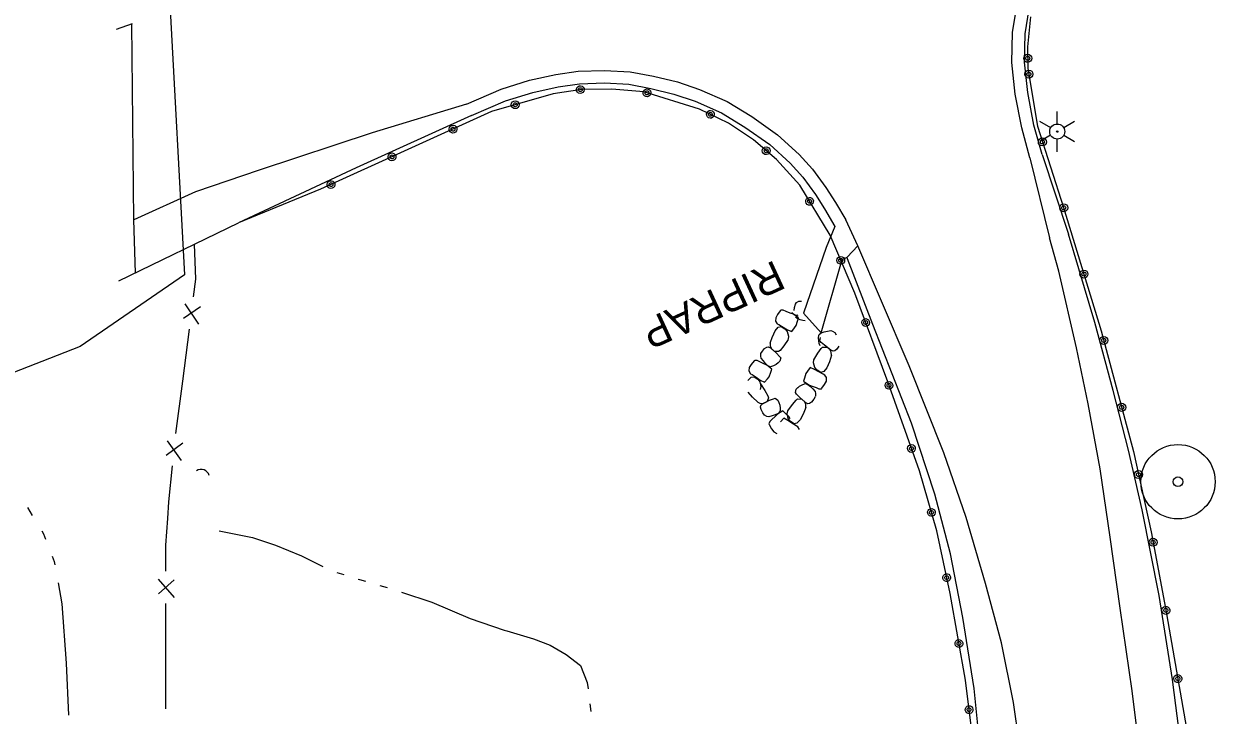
# Model space of a CAD drawing. Extents: x 589250 to 1188077, y 162953 to 363065.
# Drawn here: x 594086.3 to 594322.9, y 188260.3 to 188397.6 of the extents above; entities that cross this region are included whole.
import ezdxf

# ---------------------------------------------------------------- set-up
doc = ezdxf.new("R2010")
doc.units = 0
for name, color, linetype in [('E_AREA', 7, 'Continuous'), ('E_BMGRD_P', 7, 'Continuous'), ('E_DRN', 7, 'Continuous'), ('E_DRN_RipRap', 7, 'Continuous'), ('E_DRN_RipRap_Text', 7, 'Continuous'), ('E_FEN_P', 7, 'Continuous'), ('E_LTG', 7, 'Continuous'), ('E_MAP_PassPoints', 7, 'Continuous'), ('E_RDWY', 7, 'Continuous'), ('E_RDWY_C_and_G', 7, 'Continuous'), ('E_RDWY_Gravel', 7, 'Continuous'), ('E_WAL', 7, 'Continuous'), ('E_WTR_FlowLine', 7, 'Continuous')]:
    doc.layers.add(name, color=color, linetype=linetype)

msp = doc.modelspace()

# ---------------------------------------------------------------- linework, layer by layer
at = {"layer": 'E_AREA'}
for p, q in [((594114.92, 188408.89), (594118.2, 188347.73)), ((594118.2, 188347.73), (594097.47, 188333.55)), ((594097.47, 188333.55), (594080.03, 188326.7))]:
    msp.add_line(p, q, dxfattribs=at)
at = {"layer": 'E_BMGRD_P'}
for p, q in [((594286.22, 188399), (594285.59, 188393.04)), ((594285.59, 188393.04), (594285.69, 188388.74)), ((594285.69, 188388.74), (594287.55, 188377.26)), ((594191.39, 188383.72), (594179.19, 188380.17)), ((594197.11, 188384.57), (594191.39, 188383.72)), ((594203.03, 188384.63), (594197.11, 188384.57)), ((594209.39, 188384.1), (594203.03, 188384.63)), ((594220.48, 188380.67), (594209.39, 188384.1)), ((594179.19, 188380.17), (594145.2, 188364.74)), ((594226.2, 188377.89), (594220.48, 188380.67)), ((594231.21, 188374.55), (594226.2, 188377.89)), ((594287.55, 188377.26), (594292.77, 188361.13)), ((594235.74, 188370.65), (594231.21, 188374.55)), ((594240.4, 188365.57), (594235.74, 188370.65)), ((594145.2, 188364.74), (594128.94, 188358.11)), ((594246.39, 188355.63), (594240.4, 188365.57)), ((594292.77, 188361.13), (594300.23, 188336.67)), ((594251.3, 188344.09), (594246.39, 188355.63)), ((594257.85, 188326.52), (594251.3, 188344.09)), ((594300.23, 188336.67), (594306.62, 188312.69)), ((594264.14, 188308.83), (594257.85, 188326.52)), ((594306.62, 188312.69), (594310.15, 188296.71)), ((594267.58, 188296.94), (594264.14, 188308.83)), ((594270.22, 188284.47), (594267.58, 188296.94)), ((594310.15, 188296.71), (594313, 188281.58)), ((594273.28, 188267.26), (594270.22, 188284.47)), ((594313, 188281.58), (594317.7, 188254.8)), ((594274.91, 188254.13), (594273.28, 188267.26))]:
    msp.add_line(p, q, dxfattribs=at)
for centre, radius in [((594285.87, 188387.61), 0.801), ((594285.87, 188387.61), 0.404), ((594288.55, 188374.15), 0.801), ((594288.55, 188374.15), 0.404), ((594292.79, 188361.07), 0.801), ((594292.79, 188361.07), 0.404), ((594296.8, 188347.91), 0.801), ((594296.8, 188347.91), 0.404), ((594300.74, 188334.74), 0.801), ((594300.74, 188334.74), 0.404), ((594304.29, 188321.45), 0.801), ((594304.29, 188321.45), 0.404), ((594307.63, 188308.11), 0.801), ((594307.63, 188308.11), 0.404), ((594310.53, 188294.67), 0.801), ((594310.53, 188294.67), 0.404)]:
    msp.add_circle(centre, radius, dxfattribs=at)
for centre, major_axis, ratio in [((594285.64, 188390.75), (-0.018, 0.793), 0.999999), ((594285.64, 188390.75), (-0.009, 0.399), 0.999999), ((594196.8, 188384.53), (0.731, 0.256), 0.999815), ((594196.8, 188384.53), (0.368, 0.129), 0.999815), ((594210.04, 188383.89), (0.746, -0.209), 0.99769), ((594210.04, 188383.89), (0.376, -0.105), 0.99769), ((594183.87, 188381.53), (0.548, -0.547), 0.999984), ((594183.87, 188381.53), (0.276, -0.276), 0.999984), ((594222.62, 188379.63), (0.697, -0.339), 0.996631), ((594222.62, 188379.63), (0.351, -0.171), 0.996631), ((594171.51, 188376.69), (0.738, 0.236), 0.999896), ((594171.51, 188376.68), (0.372, 0.119), 0.999896), ((594159.4, 188371.18), (0.738, 0.236), 0.999896), ((594159.4, 188371.18), (0.372, 0.119), 0.999896), ((594233.71, 188372.4), (0.569, -0.526), 0.994864), ((594233.71, 188372.4), (0.287, -0.265), 0.994864), ((594147.29, 188365.68), (0.738, 0.236), 0.999896), ((594147.29, 188365.68), (0.372, 0.119), 0.999896), ((594242.32, 188362.37), (0.39, -0.67), 0.99331), ((594242.32, 188362.37), (0.196, -0.337), 0.99331), ((594248.52, 188350.63), (0.303, -0.713), 0.992992), ((594248.52, 188350.63), (0.153, -0.359), 0.992992), ((594253.46, 188338.29), (0.264, -0.729), 0.992944), ((594253.46, 188338.29), (0.133, -0.367), 0.992944), ((594258.09, 188325.82), (0.266, -0.728), 0.992935), ((594258.09, 188325.82), (0.134, -0.366), 0.992935), ((594262.55, 188313.28), (0.266, -0.728), 0.992935), ((594262.55, 188313.28), (0.134, -0.366), 0.992935), ((594266.52, 188300.59), (0.215, -0.744), 0.992931), ((594266.52, 188300.59), (0.109, -0.375), 0.992931), ((594269.55, 188287.65), (0.171, -0.756), 0.992991), ((594269.55, 188287.65), (0.086, -0.381), 0.992991), ((594313.07, 188281.15), (0.688, 0.41), 0.999997), ((594313.07, 188281.15), (0.347, 0.206), 0.999997), ((594271.98, 188274.57), (0.12, -0.765), 0.993042), ((594271.98, 188274.57), (0.06, -0.386), 0.993042), ((594315.45, 188267.6), (0.688, 0.41), 0.999997), ((594315.45, 188267.6), (0.347, 0.206), 0.999997), ((594274, 188261.43), (0.095, -0.769), 0.993159), ((594274, 188261.43), (0.048, -0.387), 0.993159)]:
    msp.add_ellipse(centre, major_axis=major_axis, ratio=ratio, dxfattribs=at)
at = {"layer": 'E_DRN'}
msp.add_arc((594121.51, 188307.45), 1.68, 16.7803, 123.0405, dxfattribs=at)
at = {"layer": 'E_DRN_RipRap'}
for p, q in [((594236.63, 188340.72), (594236.5, 188340.64)), ((594237.1, 188340.74), (594236.63, 188340.72)), ((594237.68, 188340.5), (594237.1, 188340.74)), ((594239.23, 188340.66), (594239.36, 188341.28)), ((594239.36, 188341.28), (594239.51, 188341.95)), ((594239.51, 188341.95), (594239.75, 188342.24)), ((594239.75, 188342.24), (594240.19, 188342.51)), ((594240.19, 188342.51), (594240.73, 188342.55)), ((594235.62, 188339.23), (594235.55, 188338.54)), ((594235.55, 188338.54), (594235.9, 188338.01)), ((594235.96, 188339.88), (594235.62, 188339.23)), ((594236.5, 188340.64), (594235.96, 188339.88)), ((594238.47, 188340.18), (594237.68, 188340.5)), ((594239.11, 188339.94), (594238.47, 188340.18)), ((594239.29, 188339.85), (594238.78, 188340.28)), ((594240.14, 188339.21), (594239.11, 188339.94)), ((594239.83, 188339.69), (594239.29, 188339.85)), ((594239.89, 188339.09), (594239.52, 188339.36)), ((594239.66, 188337.67), (594239.93, 188338.59)), ((594240, 188339.74), (594239.83, 188339.69)), ((594240.45, 188338.83), (594239.89, 188339.09)), ((594239.93, 188338.59), (594240.14, 188339.21)), ((594240.96, 188338.68), (594240.45, 188338.83)), ((594241.44, 188338.64), (594240.96, 188338.68)), ((594234.95, 188335.43), (594235.49, 188336.62)), ((594235.49, 188336.62), (594236.1, 188337.34)), ((594235.9, 188338.01), (594236.24, 188337.87)), ((594236.1, 188337.34), (594236.68, 188337.48)), ((594236.24, 188337.87), (594237.11, 188337.4)), ((594236.68, 188337.48), (594237.42, 188337.04)), ((594237.11, 188337.4), (594237.92, 188336.87)), ((594237.42, 188337.04), (594237.87, 188336.52)), ((594237.87, 188336.52), (594238.15, 188335.6)), ((594237.92, 188336.87), (594238.79, 188336.51)), ((594238.79, 188336.51), (594239.36, 188337.22)), ((594239.36, 188337.22), (594239.66, 188337.67)), ((594244.22, 188335.89), (594244.61, 188336.26)), ((594244.61, 188336.26), (594245.23, 188336.47)), ((594245.23, 188336.47), (594245.85, 188336.59)), ((594245.85, 188336.59), (594246.53, 188336.71)), ((594246.53, 188336.71), (594246.9, 188336.61)), ((594246.9, 188336.61), (594247.35, 188336.31)), ((594247.35, 188336.31), (594247.63, 188335.84)), ((594234.48, 188334.21), (594234.99, 188335.55)), ((594234.48, 188334.21), (594234.5, 188333.64)), ((594234.5, 188333.64), (594234.75, 188333.08)), ((594237.19, 188333.66), (594236.45, 188332.77)), ((594238.06, 188334.91), (594237.19, 188333.66)), ((594238.15, 188335.6), (594238.05, 188334.99)), ((594244.12, 188335.27), (594244.19, 188335.71)), ((594244.14, 188334.66), (594244.12, 188335.27)), ((594244.24, 188334.14), (594244.14, 188334.66)), ((594244.19, 188335.71), (594244.22, 188335.89)), ((594244.42, 188333.69), (594244.24, 188334.14)), ((594244.38, 188334.63), (594244.52, 188335.3)), ((594244.65, 188334.35), (594244.38, 188334.63)), ((594245.27, 188333.78), (594244.65, 188334.35)), ((594246.54, 188332.8), (594245.27, 188333.78)), ((594232.62, 188331.61), (594232.67, 188332.13)), ((594232.71, 188331.23), (594232.62, 188331.61)), ((594232.67, 188332.13), (594232.95, 188332.59)), ((594233.14, 188330.68), (594232.71, 188331.23)), ((594232.95, 188332.59), (594233.39, 188333.15)), ((594233.39, 188333.15), (594233.81, 188333.43)), ((594233.81, 188333.43), (594234.13, 188333.48)), ((594234.13, 188333.48), (594234.57, 188333.24)), ((594234.57, 188333.24), (594235.77, 188332.18)), ((594234.75, 188333.08), (594235.33, 188332.56)), ((594236.16, 188332.51), (594235.33, 188332.56)), ((594235.77, 188332.18), (594236.35, 188331.57)), ((594236.45, 188332.77), (594236.16, 188332.51)), ((594236.35, 188331.57), (594236.61, 188331.27)), ((594236.61, 188331.27), (594236.42, 188330.62)), ((594243.17, 188330.87), (594243.96, 188332.19)), ((594243.96, 188332.19), (594244.63, 188333.14)), ((594244.63, 188333.14), (594244.91, 188333.42)), ((594244.91, 188333.42), (594245.74, 188333.43)), ((594246.35, 188332.95), (594245.74, 188333.43)), ((594246.69, 188331.84), (594246.27, 188330.46)), ((594246.64, 188332.41), (594246.35, 188332.95)), ((594246.99, 188332.6), (594246.54, 188332.8)), ((594246.69, 188331.84), (594246.64, 188332.41)), ((594247.31, 188332.68), (594246.99, 188332.6)), ((594247.71, 188332.99), (594247.31, 188332.68)), ((594248.11, 188333.59), (594247.71, 188332.99)), ((594230.35, 188329.35), (594230.24, 188328.67)), ((594230.72, 188329.97), (594230.35, 188329.35)), ((594231.3, 188330.69), (594230.72, 188329.97)), ((594231.43, 188330.76), (594231.3, 188330.69)), ((594231.9, 188330.74), (594231.43, 188330.76)), ((594232.46, 188330.47), (594231.9, 188330.74)), ((594233.24, 188330.1), (594232.46, 188330.47)), ((594233.55, 188330.18), (594233.14, 188330.68)), ((594233.86, 188329.82), (594233.24, 188330.1)), ((594234.04, 188329.71), (594233.55, 188330.18)), ((594234.85, 188329.03), (594233.86, 188329.82)), ((594234.56, 188329.52), (594234.04, 188329.71)), ((594234.73, 188329.57), (594234.56, 188329.52)), ((594234.61, 188328.43), (594234.85, 188329.03)), ((594235.16, 188329.69), (594234.73, 188329.57)), ((594235.7, 188329.96), (594235.16, 188329.69)), ((594236.11, 188330.28), (594235.7, 188329.96)), ((594236.42, 188330.62), (594236.11, 188330.28)), ((594242.45, 188329.35), (594241.89, 188328.63)), ((594243.32, 188329), (594242.45, 188329.35)), ((594243.08, 188330.26), (594243.17, 188330.87)), ((594243.37, 188329.34), (594243.08, 188330.26)), ((594244.14, 188328.48), (594243.32, 188329)), ((594243.82, 188328.83), (594243.37, 188329.34)), ((594245.74, 188329.27), (594245.15, 188328.54)), ((594246.27, 188330.46), (594245.74, 188329.27)), ((594230.08, 188326.77), (594230.72, 188327.45)), ((594230.24, 188328.67), (594230.56, 188328.13)), ((594230.56, 188328.13), (594230.89, 188327.96)), ((594230.72, 188327.45), (594231.31, 188327.54)), ((594230.89, 188327.96), (594231.73, 188327.44)), ((594231.31, 188327.54), (594232.03, 188327.06)), ((594231.73, 188327.44), (594232.51, 188326.86)), ((594232.03, 188327.06), (594232.44, 188326.52)), ((594232.44, 188326.52), (594232.67, 188325.59)), ((594232.51, 188326.86), (594233.36, 188326.45)), ((594233.36, 188326.45), (594233.97, 188327.12)), ((594233.97, 188327.12), (594234.29, 188327.54)), ((594234.29, 188327.54), (594234.61, 188328.43)), ((594241.33, 188327.26), (594241.13, 188326.65)), ((594241.13, 188326.65), (594242.17, 188325.93)), ((594241.59, 188328.19), (594241.33, 188327.26)), ((594241.89, 188328.63), (594241.59, 188328.19)), ((594244.57, 188328.4), (594243.82, 188328.83)), ((594245.01, 188328.01), (594244.14, 188328.48)), ((594245.15, 188328.54), (594244.57, 188328.4)), ((594245.35, 188327.87), (594245.01, 188328.01)), ((594245.31, 188326.01), (594245.65, 188326.66)), ((594245.71, 188327.35), (594245.35, 188327.87)), ((594245.65, 188326.66), (594245.71, 188327.35)), ((594230.99, 188323.47), (594230.14, 188324.49)), ((594232.67, 188325.59), (594232.54, 188324.99)), ((594232.6, 188326.11), (594233.47, 188324.79)), ((594233.47, 188324.79), (594234.05, 188323.75)), ((594239.5, 188324.4), (594239.69, 188325.05)), ((594239.75, 188324.1), (594239.5, 188324.4)), ((594239.69, 188325.05), (594240.01, 188325.4)), ((594239.96, 188325.3), (594240.35, 188325.65)), ((594240.35, 188325.65), (594240.86, 188325.95)), ((594240.86, 188325.95), (594241.29, 188326.12)), ((594241.29, 188326.12), (594241.45, 188326.17)), ((594241.45, 188326.17), (594241.99, 188326.02)), ((594241.99, 188326.02), (594242.5, 188325.59)), ((594242.17, 188325.93), (594242.81, 188325.69)), ((594242.5, 188325.59), (594242.94, 188325.11)), ((594242.81, 188325.69), (594243.61, 188325.38)), ((594242.94, 188325.11), (594243.41, 188324.59)), ((594243.41, 188324.59), (594243.53, 188324.22)), ((594243.53, 188324.22), (594243.51, 188323.69)), ((594243.61, 188325.38), (594244.19, 188325.14)), ((594244.19, 188325.14), (594244.66, 188325.16)), ((594244.66, 188325.16), (594244.78, 188325.25)), ((594244.78, 188325.25), (594245.31, 188326.01)), ((594232.07, 188322.45), (594230.99, 188323.47)), ((594232.07, 188322.45), (594232.6, 188322.24)), ((594232.57, 188321.51), (594232.63, 188321.83)), ((594232.6, 188322.24), (594233.2, 188322.26)), ((594232.63, 188321.83), (594232.99, 188322.16)), ((594232.99, 188322.16), (594234.37, 188322.86)), ((594233.2, 188322.26), (594233.87, 188322.6)), ((594234.19, 188323.36), (594233.87, 188322.6)), ((594234.05, 188323.75), (594234.19, 188323.36)), ((594234.37, 188322.86), (594235.13, 188323.17)), ((594235.13, 188323.17), (594235.48, 188323.29)), ((594235.48, 188323.29), (594236.03, 188322.86)), ((594236.03, 188322.86), (594236.24, 188322.42)), ((594236.24, 188322.42), (594236.4, 188321.91)), ((594236.4, 188321.91), (594236.47, 188321.3)), ((594238.01, 188320.75), (594238.9, 188322)), ((594238.9, 188322), (594239.64, 188322.89)), ((594239.64, 188322.89), (594239.94, 188323.15)), ((594240.33, 188323.48), (594239.75, 188324.1)), ((594239.94, 188323.15), (594240.77, 188323.1)), ((594241.53, 188322.42), (594240.33, 188323.48)), ((594241.35, 188322.58), (594240.77, 188323.1)), ((594241.6, 188322.02), (594241.35, 188322.58)), ((594241.96, 188322.18), (594241.53, 188322.42)), ((594241.61, 188321.45), (594241.6, 188322.02)), ((594242.29, 188322.23), (594241.96, 188322.18)), ((594242.71, 188322.51), (594242.29, 188322.23)), ((594243.15, 188323.08), (594242.71, 188322.51)), ((594243.44, 188323.53), (594243.15, 188323.08)), ((594232.69, 188321), (594232.57, 188321.51)), ((594233.07, 188320.37), (594232.69, 188321)), ((594233.39, 188319.92), (594233.07, 188320.37)), ((594233.86, 188319.66), (594233.39, 188319.92)), ((594234.24, 188319.6), (594233.86, 188319.66)), ((594234.89, 188319.79), (594234.24, 188319.6)), ((594235.46, 188319.65), (594234.86, 188319.06)), ((594235.49, 188319.97), (594234.89, 188319.79)), ((594235.93, 188320.12), (594235.46, 188319.65)), ((594236.08, 188320.25), (594235.49, 188319.97)), ((594236.99, 188320.74), (594235.93, 188320.12)), ((594236.43, 188320.66), (594236.08, 188320.25)), ((594236.45, 188320.84), (594236.43, 188320.66)), ((594236.47, 188321.3), (594236.45, 188320.84)), ((594237.46, 188320.28), (594236.99, 188320.74)), ((594238.18, 188319.62), (594237.46, 188320.28)), ((594237.88, 188320.14), (594238.01, 188320.75)), ((594238.1, 188319.21), (594237.88, 188320.14)), ((594238.46, 188319.14), (594238.18, 188319.62)), ((594241.08, 188320.1), (594240.47, 188318.95)), ((594241.61, 188321.45), (594241.08, 188320.1)), ((594234.43, 188318.64), (594234.26, 188318.2)), ((594234.26, 188318.2), (594234.28, 188318.05)), ((594234.28, 188318.05), (594234.75, 188317.22)), ((594234.86, 188319.06), (594234.43, 188318.64)), ((594234.75, 188317.22), (594235.21, 188316.62)), ((594237.18, 188319.28), (594236.56, 188318.61)), ((594238.03, 188318.87), (594237.18, 188319.28)), ((594238.81, 188318.29), (594238.03, 188318.87)), ((594238.51, 188318.67), (594238.1, 188319.21)), ((594239.23, 188318.18), (594238.51, 188318.67)), ((594239.64, 188317.76), (594238.81, 188318.29)), ((594239.82, 188318.28), (594239.23, 188318.18)), ((594239.97, 188317.59), (594239.64, 188317.76)), ((594240.47, 188318.95), (594239.82, 188318.28)), ((594240.29, 188317.05), (594239.97, 188317.59)), ((594235.21, 188316.62), (594235.8, 188316.25))]:
    msp.add_line(p, q, dxfattribs=at)
at = {"layer": 'E_FEN_P'}
for p, q in [((594120.12, 188353.84), (594120.4, 188346.91)), ((594120.4, 188346.91), (594119.94, 188343.41)), ((594121.41, 188341.43), (594117.98, 188339.11)), ((594118.29, 188342.01), (594120.97, 188337.99)), ((594119.12, 188336.99), (594117.78, 188326.62)), ((594117.78, 188326.62), (594116.44, 188316.25)), ((594114.76, 188314.8), (594117.56, 188310.87)), ((594117.9, 188314.33), (594114.54, 188311.9)), ((594115.75, 188309.82), (594115.05, 188302.67)), ((594115.05, 188302.67), (594114.82, 188299.4)), ((594114.82, 188299.4), (594114.44, 188294.1)), ((594114.44, 188294.1), (594114.43, 188288.96)), ((594112.96, 188287.36), (594116.13, 188283.71)), ((594116.13, 188287.18), (594113.02, 188284.45)), ((594114.42, 188282.49), (594114.41, 188272.03)), ((594114.41, 188272.03), (594114.4, 188261.58))]:
    msp.add_line(p, q, dxfattribs=at)
at = {"layer": 'E_LTG'}
for p, q in [((594291.5, 188377.7), (594291.51, 188380.2)), ((594290.2, 188376.96), (594288.04, 188378.21)), ((594294.96, 188378.2), (594292.8, 188376.95)), ((594290.19, 188375.46), (594288.03, 188374.21)), ((594291.49, 188372.2), (594291.49, 188374.7)), ((594294.95, 188374.2), (594292.79, 188375.45))]:
    msp.add_line(p, q, dxfattribs=at)
for radius in [1.5, 0.125]:
    msp.add_circle((594291.5, 188376.2), radius, dxfattribs=at)
at = {"layer": 'E_MAP_PassPoints'}
for radius in [7.38, 7.38, 0.945, 0.945]:
    msp.add_circle((594315.48, 188306.69), radius, dxfattribs=at)
at = {"layer": 'E_RDWY'}
for p, q in [((594108.14, 188358.65), (594107.71, 188397.57)), ((594174.17, 188381.67), (594155.46, 188375.98)), ((594155.46, 188375.98), (594133.02, 188368.54)), ((594286.09, 188371.01), (594289.96, 188355.08)), ((594133.02, 188368.54), (594120.37, 188364.25)), ((594120.37, 188364.25), (594108.14, 188358.65)), ((594108.48, 188348.19), (594108.14, 188358.65)), ((594247.34, 188357.39), (594245.61, 188353.18)), ((594251.93, 188353.55), (594249.5, 188358.65)), ((594291.85, 188348.47), (594289.96, 188355.08)), ((594245.61, 188353.18), (594241.1, 188340.15)), ((594249.76, 188351.26), (594251.93, 188353.55)), ((594256.6, 188342.56), (594251.93, 188353.55)), ((594244.61, 188336.26), (594248.77, 188350.78)), ((594248.77, 188350.78), (594249.76, 188351.26)), ((594295.32, 188333.27), (594291.85, 188348.47)), ((594262.07, 188329.72), (594256.6, 188342.56)), ((594241.1, 188340.15), (594244.61, 188336.26)), ((594297.67, 188322.15), (594295.32, 188333.27)), ((594268.99, 188312.4), (594262.07, 188329.72)), ((594300, 188309.23), (594297.67, 188322.15)), ((594273.44, 188299.59), (594268.99, 188312.4)), ((594302.04, 188295.67), (594300, 188309.23)), ((594277.26, 188286.5), (594273.44, 188299.59)), ((594304.02, 188281.59), (594302.04, 188295.67)), ((594280.4, 188274.68), (594277.26, 188286.5)), ((594306.37, 188265.17), (594304.02, 188281.59)), ((594282.81, 188262.87), (594280.4, 188274.68)), ((594308.29, 188249.91), (594306.37, 188265.17)), ((594284.68, 188249.85), (594282.81, 188262.87))]:
    msp.add_line(p, q, dxfattribs=at)
at = {"layer": 'E_RDWY_C_and_G'}
for p, q in [((594282.65, 188395.87), (594283.73, 188402.77)), ((594285.14, 188395.64), (594286.18, 188402.23)), ((594282.5, 188389.89), (594282.65, 188395.87)), ((594285, 188389.99), (594285.14, 188395.64)), ((594191.93, 188387.52), (594196.38, 188388.2)), ((594196.38, 188388.2), (594201.6, 188388.36)), ((594201.6, 188388.36), (594206.72, 188388.08)), ((594206.72, 188388.08), (594211.33, 188387.18)), ((594283.16, 188383.6), (594282.5, 188389.89)), ((594285.64, 188383.97), (594285, 188389.99)), ((594181.09, 188384.63), (594186.73, 188386.4)), ((594186.73, 188386.4), (594191.93, 188387.52)), ((594192.38, 188385.06), (594196.61, 188385.7)), ((594196.61, 188385.7), (594201.57, 188385.85)), ((594201.57, 188385.85), (594206.41, 188385.6)), ((594211.33, 188387.18), (594216.09, 188386.07)), ((594216.09, 188386.07), (594220.49, 188384.56)), ((594174.17, 188381.67), (594181.09, 188384.63)), ((594181.96, 188382.28), (594187.37, 188383.98)), ((594187.37, 188383.98), (594192.38, 188385.06)), ((594206.41, 188385.6), (594210.8, 188384.73)), ((594210.8, 188384.73), (594215.4, 188383.66)), ((594215.4, 188383.66), (594219.58, 188382.23)), ((594220.49, 188384.56), (594225.98, 188382.16)), ((594284.45, 188376.93), (594283.16, 188383.6)), ((594286.88, 188377.5), (594285.64, 188383.97)), ((594175.16, 188379.37), (594181.96, 188382.28)), ((594219.58, 188382.23), (594224.82, 188379.94)), ((594225.98, 188382.16), (594230.87, 188379.17)), ((594224.82, 188379.94), (594229.49, 188377.08)), ((594230.87, 188379.17), (594235.97, 188375.56)), ((594229.49, 188377.08), (594234.4, 188373.61)), ((594286.09, 188371.01), (594284.45, 188376.93)), ((594288.5, 188371.68), (594286.88, 188377.5)), ((594235.97, 188375.56), (594240.27, 188371.67)), ((594234.4, 188373.61), (594238.5, 188369.9)), ((594240.27, 188371.67), (594242.92, 188368.74)), ((594238.5, 188369.9), (594240.98, 188367.16)), ((594240.98, 188367.16), (594243.49, 188363.7)), ((594242.92, 188368.74), (594245.56, 188365.11)), ((594245.56, 188365.11), (594247.45, 188362.15)), ((594243.49, 188363.7), (594245.31, 188360.85)), ((594247.45, 188362.15), (594249.5, 188358.65)), ((594245.31, 188360.85), (594247.34, 188357.39))]:
    msp.add_line(p, q, dxfattribs=at)
at = {"layer": 'E_RDWY_Gravel'}
for p, q in [((594175.16, 188379.37), (594152.31, 188368.99)), ((594288.5, 188371.68), (594293.77, 188355.83)), ((594152.31, 188368.99), (594128.94, 188358.11)), ((594295.79, 188348.96), (594293.77, 188355.83)), ((594249.88, 188350.97), (594249.76, 188351.26)), ((594254.88, 188337.92), (594249.88, 188350.97)), ((594298.99, 188338.32), (594295.79, 188348.96)), ((594302.58, 188324.8), (594298.99, 188338.32)), ((594262.56, 188318.31), (594254.88, 188337.92)), ((594305.67, 188312.95), (594302.58, 188324.8)), ((594267.17, 188304.23), (594262.56, 188318.31)), ((594308.39, 188301.08), (594305.67, 188312.95)), ((594270.31, 188292.38), (594267.17, 188304.23)), ((594311.71, 188284.08), (594308.39, 188301.08)), ((594272.74, 188279.72), (594270.31, 188292.38)), ((594314.37, 188267.42), (594311.71, 188284.08)), ((594274.98, 188265.62), (594272.74, 188279.72)), ((594316.05, 188254.28), (594314.37, 188267.42)), ((594276.71, 188248.55), (594274.98, 188265.62))]:
    msp.add_line(p, q, dxfattribs=at)
at = {"layer": 'E_WAL'}
for p, q in [((594107.78, 188397.6), (594104.65, 188396.44)), ((594105.19, 188346.6), (594128.94, 188358.11))]:
    msp.add_line(p, q, dxfattribs=at)
at = {"layer": 'E_WTR_FlowLine'}
for p, q in [((594087.01, 188301.56), (594087.96, 188300.01)), ((594089.85, 188296.91), (594090.18, 188296.36)), ((594090.18, 188296.36), (594090.61, 188295.27)), ((594125.1, 188296.93), (594131.71, 188295.61)), ((594131.71, 188295.61), (594136.25, 188294.1)), ((594136.25, 188294.1), (594141.43, 188291.99)), ((594091.95, 188291.89), (594092.35, 188290.88)), ((594141.43, 188291.99), (594145.65, 188289.83)), ((594092.35, 188290.88), (594092.48, 188290.16)), ((594148.42, 188288.69), (594149.85, 188288.24)), ((594093.12, 188286.58), (594093.87, 188282.45)), ((594152.71, 188287.35), (594152.93, 188287.28)), ((594152.93, 188287.28), (594154.14, 188286.92)), ((594157.02, 188286.08), (594158.45, 188285.66)), ((594161.31, 188284.78), (594167.33, 188282.8)), ((594093.87, 188282.45), (594094.69, 188270.65)), ((594167.33, 188282.8), (594174.95, 188279.51)), ((594174.95, 188279.51), (594181.7, 188277.24)), ((594181.7, 188277.24), (594182.19, 188277.08)), ((594182.19, 188277.08), (594187.48, 188275.51)), ((594187.48, 188275.51), (594190.84, 188274.27)), ((594190.84, 188274.27), (594193.99, 188272.39)), ((594193.99, 188272.39), (594196.85, 188270.22)), ((594094.69, 188270.65), (594095.14, 188260.34)), ((594196.85, 188270.22), (594198.19, 188266.84)), ((594198.19, 188266.84), (594198.34, 188265.57)), ((594198.68, 188262.58), (594198.86, 188261.08))]:
    msp.add_line(p, q, dxfattribs=at)

# ---------------------------------------------------------------- texts
at = {"layer": 'E_DRN_RipRap_Text'}
msp.add_text('RIPRAP', height=6, rotation=204.7546, dxfattribs=at).set_placement((594235.43, 188350.77))

doc.saveas('drawing.dxf')
